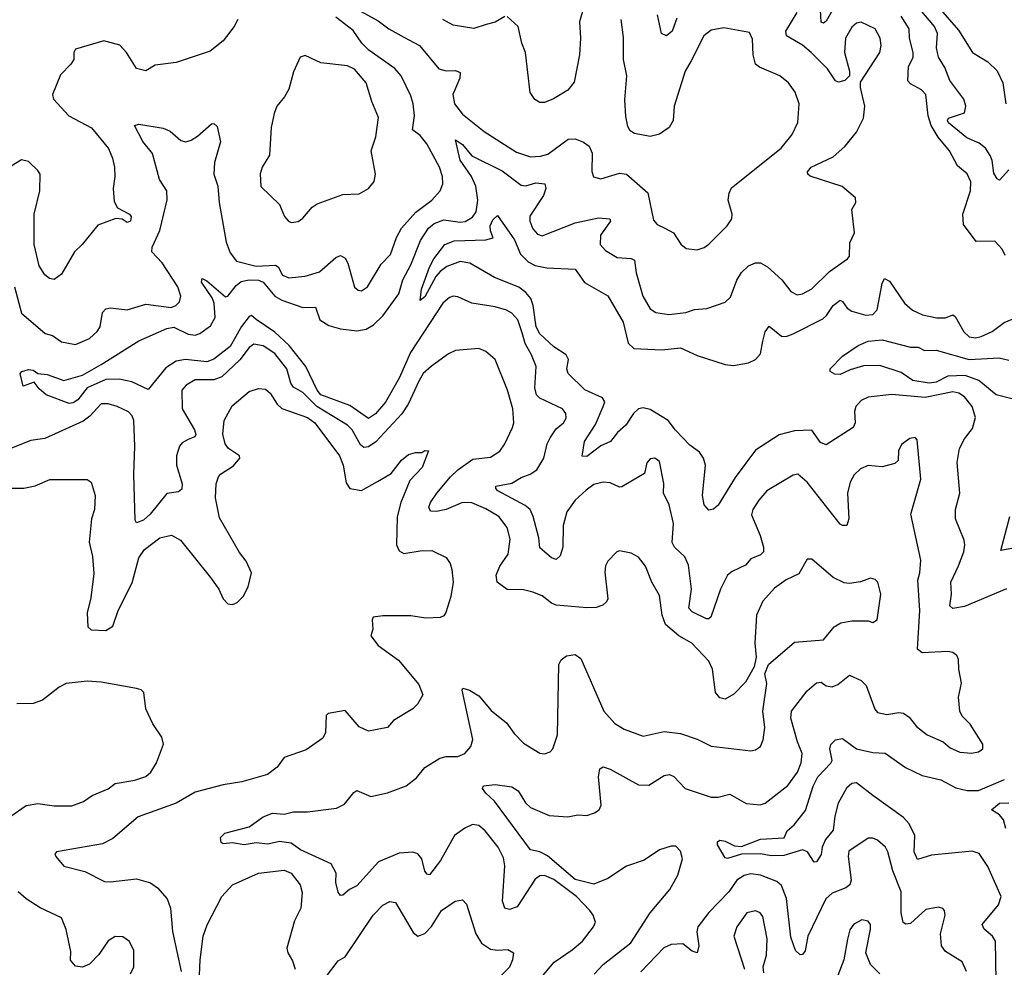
# Model space of a CAD drawing. Extents: x 2056909 to 2160450, y 827444 to 1016825.
# Tile 289 of 501: x 2137427 to 2141625, y 909273 to 913315. Entities that reach past the tile are written whole.
import ezdxf

# ---------------------------------------------------------------- set-up
doc = ezdxf.new("R2010")
doc.units = 0

msp = doc.modelspace()

# ---------------------------------------------------------------- linework, layer by layer
at = {"layer": '0CON10XD'}
for points in [[(2141285, 913437.1), (2141430.3, 913270.3), (2141489.5, 913175), (2141555, 913135.3), (2141595, 913096.1), (2141619.3, 913045), (2141632.2, 912955)], [(2139848.8, 913425), (2139814.4, 913305), (2139818.5, 913235), (2139814.5, 913165), (2139791.4, 913048.6), (2139765, 913013.8), (2139703, 912977), (2139665, 912960.8), (2139645, 912960.8), (2139624.3, 912974.3), (2139604.4, 913004.4), (2139584.3, 913175), (2139567.5, 913215), (2139552.5, 913285), (2139505, 913327.5)], [(2140898.8, 913365), (2140865, 913307.5), (2140855, 913300), (2140845, 913304.2), (2140838.4, 913408.4)], [(2141645, 912673.5), (2141605, 912630), (2141595, 912635.6), (2141580.6, 912660.6), (2141573.7, 912713.7), (2141564.8, 912735), (2141545, 912767), (2141517.8, 912787.8), (2141465, 912810.6), (2141387.5, 912875), (2141382.5, 912885), (2141386.9, 912895), (2141455, 912917.3), (2141461, 912945), (2141453.2, 912975), (2141392.7, 913055), (2141371, 913111), (2141344.1, 913155), (2141335.5, 913195), (2141340, 913255), (2141326.9, 913285), (2141228.2, 913405)], [(2138867.4, 913357.4), (2138955, 913310), (2139001.2, 913275), (2139065, 913240), (2139131.4, 913205), (2139214.7, 913104.7), (2139245, 913096.4), (2139285, 913098.2), (2139305, 913088.8), (2139303.6, 913065), (2139274.7, 912995.3), (2139281.1, 912955), (2139315, 912910.9), (2139407.6, 912837.6), (2139545, 912749.2), (2139605, 912728.9), (2139648.1, 912731.9), (2139678.5, 912741.5), (2139765.5, 912805.5), (2139795, 912806.8), (2139831.6, 912791.6), (2139854.7, 912774.7), (2139867.5, 912745), (2139867.3, 912667.3), (2139874.3, 912644.3), (2139905, 912636), (2139985, 912660), (2140015, 912655.8), (2140105.4, 912575.4), (2140129.8, 912459.8), (2140145, 912440.6), (2140177.5, 912425), (2140215.4, 912405.4), (2140246.6, 912356.6), (2140268.6, 912338.6), (2140315, 912332.9), (2140345, 912342.9), (2140365, 912357.1), (2140442.9, 912435), (2140463.1, 912465), (2140465.6, 912485), (2140448.1, 912545), (2140451.9, 912575), (2140462.1, 912597.9), (2140673.3, 912766.7), (2140721.4, 912825), (2140744.5, 912875.5), (2140750, 912955), (2140733.1, 913005), (2140704.6, 913044.6), (2140667.5, 913075), (2140581.3, 913111.3), (2140564.7, 913124.7), (2140553.8, 913165), (2140551.7, 913231.7), (2140539.2, 913259.2), (2140429.3, 913279.3), (2140375, 913269.4), (2140344.4, 913245), (2140289.5, 913139.5), (2140264.6, 913095), (2140218.2, 912945), (2140213.6, 912885), (2140196.7, 912855), (2140155, 912826.7), (2140115, 912816.7), (2140048.6, 912828.6), (2140030, 912840), (2140019.5, 912859.5), (2140010.9, 912900.9), (2140006.8, 912973.2), (2140015.5, 913075), (2140001.1, 913145), (2140002.1, 913237.9), (2139991.2, 913315)], [(2138356.7, 913315), (2138342, 913285), (2138295, 913224.2), (2138239.1, 913180.9), (2138095, 913132), (2138005, 913120), (2137965, 913096), (2137925, 913106.2), (2137883.1, 913175), (2137855, 913205.8), (2137785.8, 913224.2), (2137665, 913188.8), (2137658, 913175), (2137657.5, 913145), (2137645.8, 913125), (2137600.9, 913079.1), (2137567.1, 912995), (2137572.2, 912975), (2137637.5, 912905), (2137733.1, 912853.1), (2137805.5, 912765), (2137823.4, 912723.4), (2137831.4, 912685), (2137833.3, 912645), (2137825.6, 912595), (2137829.5, 912539.5), (2137845, 912512.5), (2137896.2, 912485), (2137903.3, 912475), (2137900, 912455), (2137885, 912450), (2137863.9, 912463.9), (2137837, 912467), (2137761.2, 912438.8), (2137693.8, 912355), (2137660.8, 912325), (2137605, 912228.8), (2137575, 912206.2), (2137555, 912210), (2137535, 912226.2), (2137510.6, 912265), (2137489.1, 912355), (2137489.4, 912485), (2137512.9, 912585), (2137514, 912655), (2137505, 912671.2), (2137465, 912709.2), (2137435, 912716.9), (2137333.9, 912656.1)], [(2137404.8, 912174.8), (2137435, 912063.3), (2137536.4, 911976.4), (2137567.8, 911967.8), (2137605, 911941.2), (2137665, 911929.5), (2137724.3, 911955), (2137758.1, 911985), (2137770, 912005), (2137780.4, 912065), (2137795, 912081.1), (2137815, 912085.5), (2137885, 912077.3), (2137965, 912101.5), (2138073, 912087), (2138092.5, 912095), (2138108.3, 912111.7), (2138114.5, 912135), (2138101.8, 912175), (2138035, 912276.9), (2137991.2, 912325), (2137992.7, 912345), (2138024.7, 912415), (2138055.5, 912545.5), (2138054.7, 912584.7), (2138022.9, 912632.9), (2137993.9, 912743.9), (2137952.9, 912795), (2137916.4, 912863.6), (2137935, 912869.4), (2138038.6, 912851.4), (2138068.9, 912838.9), (2138115, 912799.2), (2138135, 912794.2), (2138159.1, 912800.9), (2138185, 912817.5), (2138245, 912870), (2138255, 912872), (2138269.3, 912859.3), (2138283.6, 912793.6), (2138257.7, 912705), (2138255.4, 912655), (2138272.7, 912605), (2138277.1, 912535), (2138307.9, 912365), (2138325, 912320), (2138351.4, 912285), (2138435, 912263.4), (2138517.8, 912267.8), (2138529.9, 912259.9), (2138547.8, 912225), (2138575, 912213.2), (2138645, 912221.2), (2138705, 912239.1), (2138775, 912300.6), (2138795, 912308.1), (2138815, 912297.1), (2138826.6, 912276.6), (2138855, 912173.3), (2138870.5, 912160.5), (2138885, 912158), (2138910, 912175), (2138968.4, 912271.6), (2139007.6, 912312.4), (2139034.3, 912385.7), (2139055.4, 912425), (2139116.6, 912493.4), (2139184.5, 912545), (2139220.5, 912585), (2139230.9, 912615), (2139229.6, 912645), (2139217.5, 912685), (2139163.5, 912785), (2139135, 912820.8), (2139102.7, 912845), (2139110.5, 912905), (2139104.8, 912955), (2139095, 912989.4), (2139054.4, 913074.4), (2139026.7, 913106.7), (2138915.9, 913185), (2138886.6, 913215), (2138848.8, 913268.8), (2138775.6, 913325)], [(2138936.3, 912013.7), (2138975, 912050.9), (2139043.3, 912145), (2139060.5, 912205), (2139095, 912268.8), (2139136.7, 912373.3), (2139169.8, 912425), (2139195, 912445.7), (2139235, 912461), (2139305, 912451.1), (2139326.6, 912453.4), (2139358.4, 912471.6), (2139374.1, 912495), (2139380.5, 912545), (2139371.6, 912605), (2139353.9, 912645), (2139305.3, 912715), (2139285, 912802.5), (2139315, 912781.9), (2139354.4, 912734.4), (2139485, 912670.3), (2139565, 912608.9), (2139585, 912605.3), (2139628.1, 912618.1), (2139665.8, 912615), (2139670.8, 912595), (2139660.9, 912565), (2139602.9, 912477.1), (2139602.5, 912455), (2139615, 912422.9), (2139635, 912400), (2139655, 912392.2), (2139795, 912448.5), (2139895, 912468.9), (2139944, 912465), (2139946.4, 912455), (2139903.8, 912395), (2139901.5, 912355), (2139925, 912329.5), (2139975, 912300.9), (2140035, 912296.1), (2140048.7, 912288.7), (2140056.1, 912235), (2140084.7, 912134.7), (2140115, 912080.6), (2140140, 912065), (2140195, 912056.4), (2140267.5, 912065), (2140305, 912077.9), (2140357, 912083), (2140435, 912110), (2140458.3, 912131.7), (2140485, 912204), (2140504, 912236), (2140535, 912264.2), (2140565, 912277.5), (2140585, 912277.1), (2140615, 912260.6), (2140676.7, 912205), (2140715.7, 912155), (2140741.7, 912141.7), (2140765, 912145.5), (2140805, 912167.1), (2140879.3, 912240.7), (2140957.1, 912295), (2140964.5, 912305.5), (2140966.7, 912363.3), (2140986.4, 912405), (2140975.7, 912504.3), (2140992, 912535), (2140991.2, 912555), (2140933.4, 912603.4), (2140797.7, 912647.7), (2140787.1, 912655), (2140785.6, 912665), (2140801.9, 912685), (2140895, 912730), (2140945, 912773.5), (2140995.3, 912835), (2141025.3, 912895), (2141030.3, 912945), (2141011.8, 913025), (2141012.1, 913047.9), (2141094.6, 913175), (2141100, 913205), (2141096.2, 913235), (2141074.3, 913275), (2141015, 913304.4), (2140995, 913299.4), (2140975, 913283.1), (2140947.7, 913235), (2140944, 913175), (2140964.5, 913095.5), (2140964.5, 913075.5), (2140945.5, 913054.5), (2140918.3, 913048.3), (2140905, 913054.3), (2140871.5, 913105), (2140801.2, 913175), (2140765, 913205.3), (2140696.7, 913245), (2140694.1, 913265), (2140742.7, 913345)], [(2139495, 913327.5), (2139455, 913303.8), (2139415.7, 913294.3), (2139363.4, 913276.6), (2139275, 913290.5), (2139231.9, 913315)], [(2140229.7, 913320.3), (2140209.4, 913265), (2140185, 913246), (2140164.3, 913255), (2140146.8, 913335)], [(2141628.8, 912308.8), (2141616.3, 912336.3), (2141585, 912369.4), (2141505, 912368.6), (2141450.9, 912440.9), (2141447.7, 912485), (2141480.8, 912585), (2141483.1, 912623.1), (2141466.7, 912656.7), (2141425, 912690.8), (2141391.8, 912755), (2141343.3, 912813.3), (2141313.1, 912863.1), (2141300.5, 912905), (2141290, 912995), (2141272, 913015), (2141225, 913040.6), (2141213.8, 913053.8), (2141216.7, 913115), (2141236.6, 913153.4), (2141236.6, 913175), (2141221.1, 913235), (2141219.4, 913275), (2141185, 913329.1)], [(2138585, 912448.8), (2138615, 912454), (2138635, 912468), (2138674.3, 912515), (2138695, 912528.9), (2138805, 912569.2), (2138875, 912571.4), (2138914, 912595), (2138938.6, 912625), (2138944.2, 912655), (2138925.6, 912755), (2138945.4, 912815), (2138957.2, 912897.2), (2138928.5, 912965), (2138904.4, 913045), (2138855, 913103.8), (2138825, 913117.1), (2138710.9, 913130.9), (2138645, 913161.2), (2138623.3, 913155), (2138595, 913092.5), (2138575, 913018.8), (2138556.9, 912985), (2138523.1, 912945), (2138511.9, 912915), (2138498.9, 912855), (2138492.9, 912737.1), (2138461.2, 912685), (2138453, 912657), (2138455, 912603.3), (2138535.7, 912525.7), (2138556.2, 912475), (2138573.3, 912455), (2138585, 912448.8)], [(2141635, 910886.7), (2141455, 910811.2), (2141405, 910802.5), (2141392.9, 910815), (2141399.7, 910865), (2141396.7, 910915), (2141429.2, 910985), (2141453.1, 911045), (2141457.3, 911075), (2141454.4, 911095), (2141416.9, 911185), (2141417.5, 911225), (2141435.4, 911295.4), (2141424, 911426), (2141433.8, 911485), (2141455, 911527.1), (2141489.1, 911570.9), (2141501.7, 911618.3), (2141488.8, 911665), (2141455, 911706.2), (2141431, 911721), (2141405, 911726.7), (2141287.1, 911702.9), (2141145, 911715.9), (2141045, 911704.5), (2141015, 911690), (2140992.7, 911665), (2140986.2, 911643.8), (2140989.2, 911595), (2140980.6, 911575), (2140865, 911501.8), (2140841.4, 911511.4), (2140805, 911563.3), (2140731, 911561), (2140665.8, 911544.2), (2140565, 911478.2), (2140478.1, 911361.9), (2140405, 911244.3), (2140385, 911227.5), (2140365, 911222.9), (2140345.3, 911245.3), (2140338.9, 911285), (2140351.8, 911415), (2140343.2, 911445), (2140325, 911470), (2140285, 911500), (2140224, 911564), (2140191.8, 911605), (2140115, 911652.4), (2140085, 911658.8), (2140065, 911654.6), (2140044, 911635), (2140011.3, 911585), (2139976.3, 911553.7), (2139945.7, 911515), (2139905, 911496.4), (2139845, 911451.9), (2139825, 911453.3), (2139835.5, 911515), (2139882.4, 911587.6), (2139914.7, 911665), (2139922.2, 911685), (2139911.6, 911701.6), (2139836.4, 911736.4), (2139766.4, 911805), (2139760.7, 911825), (2139766.7, 911865), (2139757.1, 911885), (2139705, 911919.7), (2139645, 911974.7), (2139629, 912005), (2139616.9, 912095), (2139606.8, 912125), (2139585, 912151.1), (2139555, 912173.2), (2139452, 912215), (2139345.8, 912275.8), (2139305, 912283.8), (2139248.5, 912261.5), (2139220, 912240), (2139201.4, 912218.6), (2139155, 912133.1), (2139135, 912117.5), (2139140, 912165), (2139175, 912259.2), (2139193.1, 912295), (2139239.4, 912355), (2139279.4, 912370.6), (2139415, 912375.3), (2139445.9, 912384.1), (2139434.2, 912414.2), (2139433.7, 912435), (2139445, 912461.4), (2139465, 912478.8), (2139536.7, 912375), (2139562, 912315), (2139595, 912281.6), (2139625, 912266.3), (2139675, 912256.7), (2139795, 912250.8), (2139835, 912193.5), (2139935, 912136.9), (2140000.4, 912025), (2140021.8, 911935), (2140045, 911911.5), (2140165, 911906.7), (2140244.7, 911914.7), (2140315, 911882.7), (2140435, 911844.4), (2140470.3, 911839.7), (2140535, 911851.4), (2140563.8, 911865), (2140585, 911890), (2140596.2, 911943.8), (2140606.3, 911983.7), (2140623.2, 912006.8), (2140675.4, 911965.4), (2140695, 911963.8), (2140725, 911974.6), (2140851.9, 912038.1), (2140867.6, 912052.4), (2140895, 912095.4), (2140925, 912117.8), (2140935, 912112.9), (2140955, 912083.6), (2140975, 912071.2), (2141035, 912053.8), (2141065, 912056.9), (2141083, 912077), (2141105, 912188.8), (2141115, 912210), (2141135, 912198.9), (2141200, 912105), (2141234.4, 912075), (2141275.9, 912055.9), (2141336.9, 912043.1), (2141375, 912043.5), (2141405, 912055.8), (2141415, 912048), (2141452.8, 911982.8), (2141475, 911962.5), (2141502.1, 911957.9), (2141526.7, 911963.3), (2141573.1, 911985), (2141625, 912022.5), (2141675, 912044)], [(2139876.4, 909243.6), (2139914.4, 909285), (2140033.4, 909376.6), (2140115.4, 909505), (2140198.8, 909605), (2140233.5, 909666.5), (2140252.5, 909735), (2140245, 909768.8), (2140225, 909789.2), (2140205, 909788.9), (2140155, 909773.8), (2140090, 909730), (2140015, 909704.7), (2139935, 909651.8), (2139875, 909627.6), (2139795, 909647.8), (2139678.1, 909748.1), (2139645, 909765.3), (2139605, 909774.4), (2139451.2, 909981.2), (2139414, 910015), (2139400, 910035), (2139405, 910046.7), (2139455, 910052.5), (2139525, 910042.2), (2139553.1, 910025), (2139584.1, 909974.1), (2139605, 909954.3), (2139685, 909920), (2139765, 909914.3), (2139807.3, 909922.7), (2139845, 909920.8), (2139878.3, 909931.7), (2139898, 909945), (2139907.1, 909965), (2139894.6, 910085.4), (2139901.1, 910118.9), (2139915, 910128.1), (2139945, 910118.5), (2140065, 910050.8), (2140110, 910050), (2140175, 910091.5), (2140197.5, 910095), (2140216.9, 910086.9), (2140265, 910035.5), (2140375, 909998.1), (2140405, 909997.8), (2140455, 910010.9), (2140525, 909970.9), (2140583.8, 909966.2), (2140605, 909972.7), (2140702.4, 910047.6), (2140743.1, 910105), (2140759.3, 910145), (2140763.2, 910185), (2140742.9, 910235), (2140715.3, 910335), (2140718, 910365), (2140785, 910452.1), (2140825, 910486.7), (2140845, 910488.6), (2140866.2, 910473.8), (2140891.3, 910468.7), (2140915, 910478.5), (2140965, 910518.8), (2141015, 910495.6), (2141036.7, 910475), (2141073.4, 910373.4), (2141085, 910359.2), (2141125, 910351.1), (2141175, 910359.7), (2141195, 910356.8), (2141219.9, 910339.9), (2141250.3, 910300.3), (2141296, 910265), (2141364.2, 910234.2), (2141395, 910209.4), (2141435, 910191.1), (2141485.8, 910185.8), (2141515, 910192.5), (2141533.3, 910205), (2141533.8, 910225), (2141480, 910310), (2141445, 910344), (2141435.6, 910365), (2141429.5, 910425), (2141442.2, 910485), (2141430.8, 910545), (2141430, 910585), (2141422.1, 910602.1), (2141405, 910615.8), (2141385, 910620), (2141274.6, 910614.6), (2141255, 910630), (2141264.5, 910795), (2141256.1, 910923.9), (2141264.7, 910955.3), (2141269.4, 911009.4), (2141226.1, 911205), (2141269.4, 911355), (2141253, 911523), (2141245, 911532.5), (2141222.3, 911527.7), (2141187, 911503), (2141174.5, 911475.5), (2141172.9, 911435), (2141158.6, 911421.4), (2141105, 911407.3), (2141045, 911412.5), (2141011.7, 911398.3), (2140985, 911373.1), (2140968.3, 911341.7), (2140957.1, 911295), (2140962.3, 911185), (2140953.2, 911156.8), (2140935, 911156.7), (2140925, 911163.5), (2140785, 911342.2), (2140745, 911375.7), (2140725, 911372.5), (2140612.5, 911305), (2140578.1, 911265), (2140553.5, 911225), (2140547.9, 911202.1), (2140584.7, 911114.7), (2140599.1, 911065), (2140597.9, 911045), (2140585, 911032.5), (2140545, 911015.6), (2140521.6, 910988.4), (2140465, 910960.8), (2140445.5, 910945), (2140414.6, 910885), (2140373.5, 910766.5), (2140365, 910758.6), (2140355, 910759.5), (2140295, 910789.6), (2140280.8, 910805), (2140291.4, 910885), (2140278.6, 910988.6), (2140263.8, 911023.8), (2140219.2, 911065), (2140209.7, 911085), (2140214.5, 911165), (2140195.7, 911245), (2140172, 911295), (2140173.6, 911336.4), (2140155, 911430), (2140135, 911443.8), (2140115, 911442), (2140101.4, 911425), (2140091.4, 911378.6), (2139995, 911321.8), (2139985, 911320.9), (2139945, 911338.8), (2139915, 911341.5), (2139875, 911331.5), (2139842.1, 911307.9), (2139795.4, 911265), (2139760, 911215), (2139745, 911157.5), (2139742.9, 911065), (2139731.5, 911028.5), (2139715, 911012), (2139695, 911018.6), (2139645, 911062), (2139640.7, 911105), (2139616.8, 911195), (2139603.2, 911225), (2139582.3, 911242.3), (2139465.7, 911305), (2139457.1, 911315), (2139456.7, 911325), (2139525, 911338.4), (2139565, 911361.8), (2139604.3, 911375.7), (2139631.5, 911395), (2139662.3, 911445), (2139675.9, 911505), (2139688.3, 911531.7), (2139715, 911569.4), (2139745.7, 911595), (2139756.7, 911615), (2139755.6, 911635), (2139741.4, 911655), (2139645, 911700.4), (2139630.3, 911715), (2139624.2, 911745), (2139629.2, 911835), (2139610, 911885), (2139582.9, 911932.9), (2139568.9, 911978.9), (2139550.8, 912035), (2139525, 912062.5), (2139502.5, 912075), (2139455, 912090.4), (2139355, 912105.6), (2139295, 912132.2), (2139275, 912135.6), (2139260.2, 912129.8), (2139231.8, 912105), (2139093.7, 911895), (2139044.8, 911785), (2138987.4, 911682.6), (2138945, 911634.1), (2138915, 911614.1), (2138835, 911669.3), (2138711.1, 911715), (2138695.1, 911735), (2138646.7, 911835), (2138575.6, 911925), (2138515, 911982.4), (2138435.6, 912035.6), (2138415, 912052.5), (2138405, 912048.9), (2138373.5, 912006.5), (2138325, 911921.1), (2138255, 911866.8), (2138224.8, 911855.2), (2138134.7, 911865.3), (2138095, 911858.7), (2138050.8, 911829.2), (2137975, 911736.7), (2137905, 911770.6), (2137850.9, 911780.9), (2137795, 911779.5), (2137715.6, 911744.4), (2137675, 911693.3), (2137655, 911680.4), (2137637.6, 911677.6), (2137540, 911715), (2137510.3, 911740.3), (2137489.2, 911769.2), (2137441.7, 911751.7), (2137428.8, 911805), (2137435.9, 911814.1), (2137465, 911823.1), (2137485, 911820), (2137505, 911806), (2137545, 911801.9), (2137615, 911775.6), (2137695, 911798.1), (2137775, 911844.4), (2137935.5, 911944.5), (2138055, 911997.9), (2138085, 912002.6), (2138145, 911972.8), (2138175, 911968.4), (2138195, 911976), (2138240.6, 912009.4), (2138261.2, 912045), (2138256.5, 912105), (2138248.5, 912128.5), (2138202.9, 912195), (2138205, 912210), (2138225, 912201.2), (2138305, 912132.7), (2138315.2, 912134.8), (2138349.8, 912180.2), (2138372.1, 912197.9), (2138405, 912205.1), (2138445, 912203.6), (2138465, 912194.8), (2138515, 912136), (2138545, 912118.1), (2138635, 912087.4), (2138688.5, 912088.5), (2138707.3, 912035), (2138745, 912010.5), (2138795, 911995.3), (2138865, 911987.9), (2138905, 911994.7), (2138936.3, 912013.7)], [(2138505, 909929.6), (2138555, 909926.4), (2138595, 909936.5), (2138655, 909936), (2138778.3, 909951.7), (2138812, 909968), (2138851.4, 910018.6), (2138865, 910027.5), (2138925, 910001.4), (2138995, 910016.9), (2139075, 910046.9), (2139118.7, 910081.3), (2139154, 910125), (2139218.8, 910165), (2139245, 910171.8), (2139295, 910172.1), (2139325, 910184.5), (2139351.2, 910215), (2139358.8, 910245), (2139314.4, 910455), (2139317, 910463), (2139345, 910454.3), (2139385, 910430), (2139437.7, 910367.7), (2139503.5, 910315), (2139535, 910270), (2139575, 910228.6), (2139645, 910186.2), (2139665, 910184), (2139688.3, 910191.7), (2139700, 910205), (2139720, 910265), (2139725.7, 910564.3), (2139735.8, 910584.2), (2139758.3, 910601.7), (2139795, 910607.5), (2139819.3, 910589.3), (2139917.8, 910365), (2139965, 910312.5), (2140005, 910288), (2140085, 910258.1), (2140175, 910278.5), (2140245, 910269.4), (2140315, 910245.7), (2140375, 910215.8), (2140544.1, 910195.9), (2140565, 910200), (2140585, 910214), (2140597.2, 910242.8), (2140604.5, 910295), (2140595.4, 910365.4), (2140613.1, 910483.1), (2140603.8, 910525), (2140620, 910565), (2140731.1, 910658.9), (2140855, 910670), (2140899.2, 910725), (2140927.6, 910742.4), (2140975, 910750.8), (2141045, 910750), (2141065, 910743.3), (2141083.3, 910755), (2141099.4, 910865), (2141085.5, 910915.5), (2141075, 910926.7), (2141055, 910932), (2141012.4, 910917.6), (2140965, 910910), (2140942.8, 910912.8), (2140895, 910935.7), (2140805, 911013.8), (2140785, 911013.8), (2140748.5, 910951.5), (2140695, 910925.5), (2140645, 910890.6), (2140596.1, 910833.9), (2140568.9, 910775), (2140561.4, 910655), (2140567.5, 910595), (2140558.8, 910555), (2140521.7, 910488.3), (2140472.7, 910437.3), (2140435, 910416.7), (2140412, 910422), (2140394.3, 910444.3), (2140380.5, 910545), (2140365, 910578.1), (2140293.3, 910655), (2140237.1, 910687.1), (2140180.3, 910735), (2140166.8, 910775), (2140155, 910858.8), (2140122.7, 910915), (2140095, 910983.8), (2140065, 911022), (2140035, 911039.2), (2139985, 911048.6), (2139973.8, 911045), (2139934.5, 911005.5), (2139924.3, 910985), (2139921.5, 910958.5), (2139934.4, 910845), (2139929.1, 910830.9), (2139913.3, 910816.7), (2139885, 910807.1), (2139845, 910805.4), (2139715, 910817.2), (2139695, 910825.4), (2139655, 910856.5), (2139615, 910872.5), (2139575, 910882.1), (2139505, 910884.6), (2139462.5, 910915), (2139459.2, 910945), (2139475, 910984.3), (2139509.6, 911035), (2139518.3, 911098.3), (2139505, 911148.6), (2139469.6, 911195), (2139415, 911228.9), (2139355, 911254.2), (2139315, 911254.7), (2139245, 911225.4), (2139205, 911216.2), (2139178.7, 911218.7), (2139171.5, 911235), (2139178.2, 911255), (2139206.4, 911295), (2139263.7, 911365), (2139295.8, 911394.2), (2139359.5, 911440.5), (2139435, 911449.2), (2139475, 911474.5), (2139496.4, 911505), (2139528.5, 911575), (2139534.5, 911595.5), (2139529.6, 911655), (2139506.4, 911735), (2139454.6, 911864.6), (2139415, 911900), (2139385, 911911.9), (2139285, 911903.3), (2139255, 911888.9), (2139182.6, 911837.4), (2139147.8, 911805), (2139130.7, 911775), (2139083.6, 911675), (2139057.1, 911632.9), (2138946.1, 911513.9), (2138915, 911492.4), (2138895, 911489.3), (2138881, 911501), (2138845.3, 911565), (2138825, 911584.7), (2138694.9, 911664.9), (2138634.5, 911724.5), (2138595, 911747.1), (2138584, 911764), (2138566.7, 911825), (2138515, 911890.3), (2138465, 911924.1), (2138425, 911930), (2138405, 911916.8), (2138365.6, 911864.4), (2138289.3, 911790.7), (2138255, 911778.9), (2138175, 911779.1), (2138137.1, 911755), (2138118.6, 911735), (2138120, 911655), (2138172.5, 911565), (2138178.5, 911545), (2138174.2, 911535), (2138145, 911523.5), (2138120.4, 911509.6), (2138108.1, 911495), (2138096.1, 911455), (2138095.9, 911415), (2138119.5, 911335), (2138118.3, 911311.7), (2138105, 911300.4), (2138055, 911293.8), (2137983.9, 911205), (2137955, 911180.4), (2137925, 911169.2), (2137919.7, 911179.7), (2137914.2, 911375), (2137918.9, 911495), (2137913.8, 911605), (2137906.2, 911625), (2137891.3, 911641.3), (2137842.5, 911665), (2137805, 911676.8), (2137775, 911675.4), (2137726.5, 911623.5), (2137697.7, 911602.3), (2137535, 911528.8), (2137475, 911519.6), (2137356.6, 911473.4)], [(2141657.6, 911697.6), (2141591.1, 911715), (2141516.2, 911776.2), (2141457.6, 911797.6), (2141385, 911793.4), (2141335, 911768.2), (2141305, 911764.5), (2141235, 911775.8), (2141185, 911809.7), (2141095, 911839.5), (2141025, 911838.1), (2140968.5, 911821.5), (2140925, 911800.9), (2140903.1, 911803.1), (2140883.3, 911813.3), (2140883.3, 911825), (2140935, 911878.9), (2141002.2, 911925), (2141045, 911942.9), (2141105, 911948.9), (2141225, 911917.8), (2141257.9, 911917.9), (2141285, 911903.3), (2141335, 911904.3), (2141475, 911864.8), (2141602.7, 911872.7), (2141645, 911862.2)], [(2137375, 911316.9), (2137445, 911316.5), (2137493.1, 911326.9), (2137556.4, 911353.6), (2137715, 911354), (2137732.7, 911342.7), (2137748.6, 911285), (2137745.6, 911225), (2137733.5, 911185), (2137723.6, 911086.4), (2137737.5, 911025), (2137742.8, 910952.8), (2137731.1, 910848.9), (2137715.7, 910785), (2137718, 910725), (2137732.5, 910712.5), (2137795, 910710), (2137825, 910728), (2137847.1, 910795), (2137907.2, 910912.8), (2137935, 911018.6), (2137960, 911055), (2138025, 911104.6), (2138075, 911115.4), (2138112.5, 911095), (2138240.4, 910935), (2138276.5, 910885), (2138295, 910844), (2138315, 910822.9), (2138335, 910820.6), (2138355, 910829.4), (2138380, 910855), (2138401.8, 910895), (2138416.1, 910955), (2138392.7, 911005), (2138365, 911041.9), (2138279.4, 911189.4), (2138261.5, 911275), (2138264.5, 911335), (2138274.3, 911365), (2138283.3, 911376.7), (2138338.6, 911411.4), (2138365.6, 911445), (2138364.4, 911455), (2138317.3, 911485), (2138303.1, 911505), (2138293.4, 911546.6), (2138298.5, 911605), (2138332.9, 911667.1), (2138405, 911728.8), (2138445, 911742.1), (2138475, 911739.1), (2138495, 911721.1), (2138524.4, 911674.4), (2138545, 911656.9), (2138655, 911617.4), (2138686.3, 911595), (2138790.8, 911455), (2138806.4, 911415), (2138819.5, 911339.5), (2138835, 911314.3), (2138885, 911307.1), (2138952.5, 911345)], [(2138952.5, 911345), (2139011.7, 911378.3), (2139055, 911436.2), (2139085, 911460), (2139115, 911468.8), (2139141.7, 911468.3), (2139155, 911477.5), (2139170, 911475), (2139143.8, 911405), (2139091.1, 911348.9), (2139051.8, 911255), (2139036, 911194), (2139033.3, 911075), (2139045, 911049.4), (2139065, 911038.2), (2139135, 911049.5), (2139185, 911050.6), (2139245, 911020), (2139262, 910995), (2139269.5, 910969.5), (2139275.7, 910915), (2139265.7, 910854.3), (2139243.6, 910786.4), (2139235, 910772.5), (2139220, 910765), (2139158.3, 910761.7), (2139095, 910771.9), (2138975, 910772), (2138935, 910766.7), (2138930, 910755), (2138933.3, 910715), (2138923.8, 910686.2), (2138956.2, 910645), (2139042.6, 910582.6), (2139129.7, 910479.7), (2139146.7, 910435), (2139123.8, 910395), (2139103.3, 910375), (2139021.2, 910325), (2138995, 910296.2), (2138915, 910280), (2138875, 910298), (2138815, 910368.8), (2138742.5, 910355), (2138733.6, 910346.4), (2138731.1, 910275), (2138719.7, 910250.3), (2138649.1, 910200.9), (2138555, 910167.1), (2138525, 910127.1), (2138484, 910095), (2138375, 910063.6), (2138295, 910051.5), (2138175, 910020.4), (2138095, 909973.2), (2137933.1, 909915), (2137825, 909822.7), (2137780.3, 909799.7), (2137584.2, 909765.8), (2137576.7, 909755), (2137582, 909745), (2137615, 909704.2), (2137705, 909682), (2137789.5, 909639.5), (2137815, 909637.1), (2137925, 909649.6), (2137985, 909633.1), (2138015, 909611.8), (2138055.5, 909565), (2138070.7, 909525), (2138079.5, 909425), (2138115.5, 909255)], [(2141665, 911060.8), (2141610.8, 911050.8), (2141648.2, 911195)], [(2137314.3, 909865.7), (2137455, 909963.1), (2137505, 909971.9), (2137575, 909961.5), (2137649.1, 909960.9), (2137699.8, 909980.2), (2137736.2, 910005), (2137805, 910034.4), (2137835, 910056.9), (2137918.3, 910071.7), (2137965, 910087.1), (2137985.8, 910105), (2138010.8, 910145), (2138040, 910225), (2138034, 910255), (2137995, 910310.8), (2137965.6, 910375), (2137956, 910445), (2137945, 910456), (2137925, 910462.5), (2137775, 910488.6), (2137715, 910493.1), (2137625, 910483.1), (2137595, 910467.5), (2137525, 910412.9), (2137485, 910398.1), (2137415, 910396)], [(2141064.9, 910004.9), (2140995, 910059.1), (2140975, 910057.3), (2140952.5, 910037.5), (2140917.4, 909972.6), (2140902.4, 909917.6), (2140895, 909857.3), (2140862.7, 909817.3), (2140849.3, 909785), (2140845, 909753.8), (2140825, 909722), (2140815, 909721.2), (2140785.8, 909765.8), (2140765, 909773.2), (2140685, 909750), (2140631.2, 909748.8), (2140585, 909757.5), (2140505, 909755.7), (2140445, 909737.1), (2140435, 909740), (2140401.9, 909795), (2140402.1, 909807.9), (2140412.5, 909815), (2140435, 909810.6), (2140475, 909790.8), (2140505, 909787.5), (2140585, 909820), (2140686.9, 909825), (2140700, 909855), (2140729.5, 909880.5), (2140778.1, 909941.9), (2140809.6, 910045), (2140830.2, 910085), (2140886, 910144), (2140890.8, 910155), (2140881.5, 910205), (2140885, 910223.3), (2140905, 910242.5), (2140935, 910248), (2140995, 910205.2), (2141065, 910189.1), (2141116.6, 910186.6), (2141204.4, 910124.4), (2141275, 910090.4), (2141355, 910071.8), (2141417.8, 910037.8), (2141467.3, 910027.3), (2141515, 910027.4), (2141626.2, 910073.8)], [(2141591.1, 909215), (2141587.7, 909385), (2141575.3, 909405.3), (2141538.9, 909435), (2141530.9, 909455), (2141600.2, 909539.8), (2141611.1, 909575), (2141555, 909702.2), (2141517.6, 909757.6), (2141488.5, 909768.5), (2141315, 909750.5), (2141255, 909732.5), (2141240.9, 909765), (2141243.2, 909835), (2141219.5, 909885), (2141195, 909911.4), (2141064.9, 910004.9)], [(2141631.8, 909865), (2141621.7, 909901.7), (2141605, 909923.5), (2141570, 909945), (2141605, 909973.1), (2141645, 909974.5)], [(2139613.2, 909185), (2139706.4, 909295), (2139783.1, 909346.9), (2139827.3, 909385), (2139874.3, 909445), (2139882, 909465), (2139872.5, 909495), (2139858.6, 909515), (2139800.7, 909575), (2139705, 909647.5), (2139665, 909664.7), (2139645, 909663.3), (2139625, 909649.2), (2139548.7, 909531.3), (2139515, 909518.7), (2139495, 909524.4), (2139485.9, 909555), (2139495.3, 909705), (2139489.5, 909739.5), (2139467.7, 909785), (2139411.5, 909855), (2139385, 909877.9), (2139358.5, 909881.5), (2139325, 909866.8), (2139281.2, 909835), (2139221.8, 909728.2), (2139175, 909667.5), (2139165, 909670), (2139155, 909682.9), (2139141.2, 909735), (2139125, 909757.5), (2139103.2, 909763.2), (2139045, 909759.6), (2138956.8, 909723.2), (2138865, 909620), (2138833.8, 909605), (2138805, 909580), (2138795, 909578.8), (2138785, 909593.3), (2138775.5, 909635), (2138776.4, 909675), (2138755, 909714.4), (2138625, 909773.9), (2138585, 909801.8), (2138535, 909810), (2138485, 909798.5), (2138435, 909804.3), (2138385, 909795.6), (2138335, 909803.1), (2138295, 909800), (2138286.7, 909805), (2138283, 909827), (2138302.5, 909845), (2138405, 909871.9), (2138465.8, 909914.2), (2138505, 909929.6)], [(2141464.6, 909254.6), (2141445.9, 909295.9), (2141375, 909340), (2141357.5, 909365), (2141353.8, 909415), (2141372.5, 909495), (2141370, 909515), (2141363.6, 909523.6), (2141345, 909528.8), (2141290.9, 909519.1), (2141225, 909460), (2141205, 909456.9), (2141194, 909464), (2141185.9, 909505), (2141185.8, 909595), (2141150.4, 909685), (2141128.6, 909765), (2141118, 909785), (2141085, 909815.8), (2141065, 909824.2), (2141045, 909824.2), (2140961.7, 909768.3), (2140959.4, 909745), (2140972.1, 909645), (2140966.4, 909625), (2140948.9, 909611.1), (2140891, 909589), (2140863.8, 909565), (2140788.2, 909405), (2140776.8, 909343.2), (2140765, 909327.1), (2140755, 909325.6), (2140734.8, 909344.8), (2140715, 909402), (2140696.4, 909566.4), (2140675, 909621.5), (2140655, 909639.1), (2140585, 909666.1), (2140545, 909671.3), (2140515.6, 909665), (2140485.2, 909644.8), (2140450.6, 909595), (2140365, 909506.6), (2140318.2, 909445), (2140314.6, 909424.6), (2140322.2, 909365), (2140315.9, 909334.1), (2140295, 909341.9), (2140255, 909372.8), (2140205, 909370.6), (2140173.8, 909356.2), (2140075, 909252.9)], [(2138191.9, 909205), (2138196.1, 909305), (2138210.3, 909405), (2138226.3, 909453.7), (2138289.7, 909575), (2138335, 909624.6), (2138445, 909674.7), (2138555, 909687.7), (2138584.7, 909674.7), (2138623.1, 909625), (2138632.1, 909592.1), (2138625.6, 909525), (2138598.7, 909471.3), (2138566.7, 909355), (2138570, 909335), (2138591.1, 909301.1), (2138602, 909265)], [(2137900, 909245), (2137914, 909275), (2137914.1, 909344.1), (2137895, 909383.3), (2137866.7, 909403.3), (2137835, 909403.8), (2137805, 909386.2), (2137765, 909328), (2137725, 909285.8), (2137695, 909273.8), (2137665, 909277.1), (2137643.8, 909303.8), (2137645, 909340), (2137625.7, 909434.3), (2137605, 909484), (2137515, 909526.9), (2137455, 909564.5), (2137420.6, 909595)], [(2138735.4, 909235), (2138785, 909300), (2138815, 909317.5), (2138933.8, 909495), (2138975, 909537.8), (2139005, 909552.9), (2139029.3, 909549.3), (2139105, 909421.9), (2139125, 909405.7), (2139155, 909416.9), (2139183.4, 909446.6), (2139225.4, 909514.6), (2139284.5, 909555.5), (2139315, 909560), (2139332, 909542), (2139371.8, 909415), (2139396.2, 909376.2), (2139435, 909350.9), (2139465, 909345.6), (2139508.3, 909348.3), (2139533.3, 909335), (2139528.6, 909305), (2139515, 909274), (2139405, 909161.5)], [(2140599.3, 909249.3), (2140597.5, 909275), (2140611.5, 909325), (2140614.5, 909394.5), (2140595, 909490), (2140583.8, 909505), (2140565, 909513.1), (2140528, 909505), (2140484.4, 909445), (2140472.7, 909405), (2140517.8, 909265)], [(2141093.8, 909245), (2141054.4, 909285), (2141034.3, 909335), (2141054.4, 909435), (2141054.3, 909455), (2141045, 909469.2), (2141017.5, 909475), (2140983.5, 909456.5), (2140966.9, 909433.1), (2140956.6, 909393.4), (2140941.4, 909305), (2140835, 909026.2)]]:
    msp.add_lwpolyline(points, dxfattribs=at)

doc.saveas('drawing.dxf')
